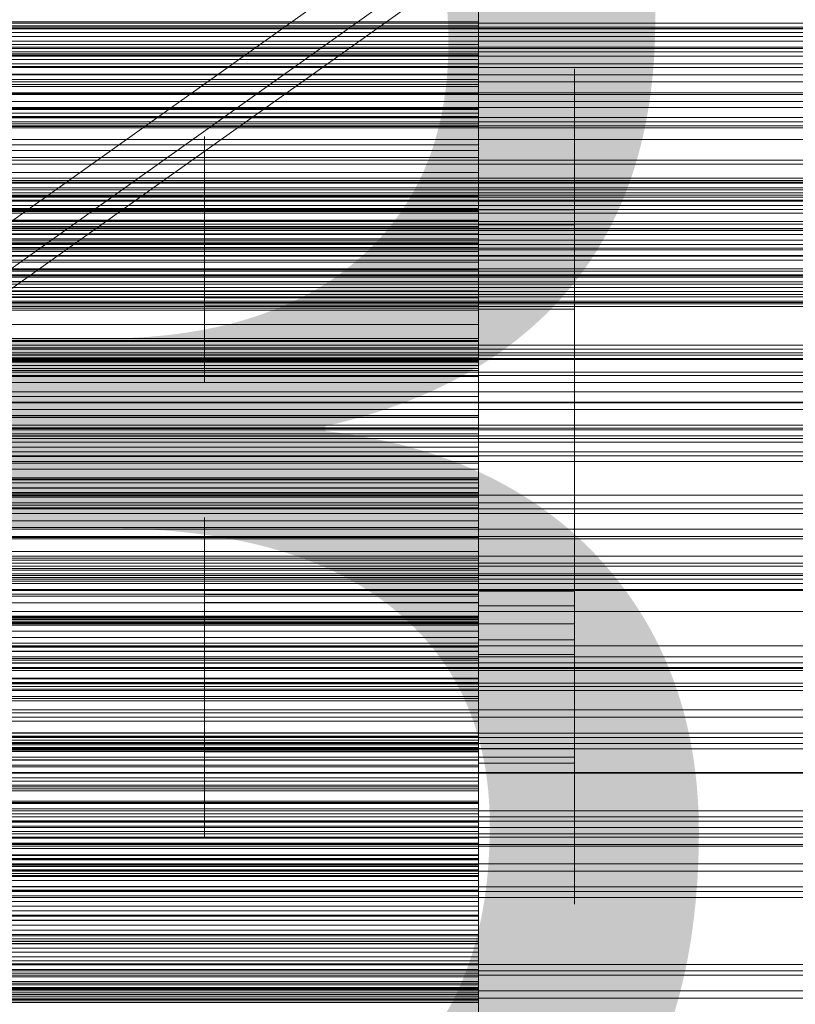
# Model space of a CAD drawing. Header units: millimetres. Extents: x -3490 to 61924, y -72580 to 6847.
# Tile 262 of 656: x 683 to 796, y -34456 to -34312. Entities that reach past the tile are written whole.
import ezdxf

# ---------------------------------------------------------------- set-up
doc = ezdxf.new("R2010")
doc.units = ezdxf.units.MM
for name, color, linetype, lineweight in [('COTAS_O', 1, 'Continuous', 0), ('COTAS_P', 1, 'Continuous', 0), ('frontal_briquetadora', 7, 'Continuous', 0), ('frontal_C03', 7, 'Continuous', 0), ('frontal_secador', 7, 'Continuous', 0), ('frontal_tolva', 7, 'Continuous', 0)]:
    doc.layers.add(name, color=color, linetype=linetype, lineweight=lineweight)
doc.dimstyles.new('R19_100', dxfattribs={"dimtxt": 250, "dimasz": 150, "dimexe": 150, "dimexo": 80, "dimgap": 100, "dimtad": 1, "dimtih": 1, "dimtoh": 1, "dimdsep": 46, "dimcen": 0.09, "dimadec": 0, "dimazin": 0, "dimtfac": 1, "dimtdec": 4, "dimtofl": 0, "dimtmove": 0, "dimatfit": 3, "dimfxl": 1, "dimtolj": 1, "dimtzin": 0, "dimarcsym": 0})

# ---------------------------------------------------------------- blocks, each defined once
blk = doc.blocks.new('DIM_R29_52')
at = {"layer": 'COTAS_P'}
for p, q in [((-1750, -34600), (-1600, -34555)), ((2600, -34600), (2450, -34555)), ((-1750, -35500), (-1750, -34600)), ((-1750, -34600), (2600, -34600)), ((-1750, -34600), (-1600, -34645)), ((2600, -34600), (2450, -34645)), ((2600, -35500), (2600, -34600))]:
    blk.add_line(p, q, dxfattribs=at)
blk.add_text('4350 P', height=250, dxfattribs=at).set_placement((425, -34500))
blk = doc.blocks.new('DIM_R29_57')
at = {"layer": 'COTAS_O'}
for p, q in [((-1725, -33700), (-1575, -33655)), ((1725, -33700), (1575, -33655)), ((-1725, -34400), (-1725, -33700)), ((-1725, -33700), (1725, -33700)), ((-1725, -33700), (-1575, -33745)), ((1725, -33700), (1575, -33745)), ((1725, -34400), (1725, -33700))]:
    blk.add_line(p, q, dxfattribs=at)
blk.add_text('3450 O', height=250, dxfattribs=at).set_placement((0, -33600))
blk = doc.blocks.new('DIM_R29_61')
at = {"layer": 'COTAS_O'}
for p, q in [((-650, -34200), (-500, -34155)), ((650, -34200), (500, -34155)), ((-650, -34900), (-650, -34200)), ((-650, -34200), (650, -34200)), ((-650, -34200), (-500, -34245)), ((650, -34200), (500, -34245)), ((650, -34900), (650, -34200))]:
    blk.add_line(p, q, dxfattribs=at)
blk.add_text('1300 O', height=250, dxfattribs=at).set_placement((0, -34100))

msp = doc.modelspace()

# ---------------------------------------------------------------- linework, layer by layer
at = {"layer": 'frontal_briquetadora'}
for p, q in [((750, -34294.119), (750, -34312.503)), ((750, -34298.521), (750, -34312.729)), ((750, -34298.691), (750, -34316.687)), ((750, -34298.812), (750, -34316.9)), ((750, -34306.096), (750, -34313.283)), ((750, -34307.771), (750, -34317.573)), ((750, -34325.125), (750, -34307.847)), ((750, -34322.166), (750, -34307.991)), ((750, -34325.382), (750, -34308.015)), ((750, -34316.01), (750, -34308.829)), ((750, -34313.327), (750, -34309.256)), ((750, -34310.522), (750, -34320.336)), ((750, -34311.057), (750, -34318.233)), ((550, -34312.729), (750, -34312.729)), ((550, -34313.283), (750, -34313.283)), ((550, -34313.327), (750, -34313.327)), ((750, -34312.312), (750, -34329.168)), ((750, -34312.503), (750, -34329.446)), ((750, -34312.729), (750, -34326.728)), ((750, -34313.283), (750, -34320.453)), ((750, -34317.381), (750, -34313.327)), ((550, -34316.01), (750, -34316.01)), ((750, -34329.883), (750, -34316.01)), ((550, -34317.381), (750, -34317.381)), ((750, -34317.573), (550, -34317.573)), ((750, -34316.687), (750, -34333.081)), ((750, -34316.9), (750, -34333.379)), ((750, -34331.49), (750, -34317.381)), ((750, -34317.573), (750, -34319.223)), ((550, -34318.233), (750, -34318.233)), ((750, -34319.223), (550, -34319.223)), ((750, -34318.233), (750, -34325.389)), ((750, -34319.223), (750, -34321.115)), ((750, -34320.336), (550, -34320.336)), ((550, -34320.453), (750, -34320.453)), ((750, -34323.398), (750, -34319.588)), ((750, -34319.588), (750, -34320.069)), ((750, -34320.069), (750, -34324.745)), ((750, -34320.336), (750, -34321.843)), ((750, -34320.453), (750, -34327.603)), ((764, -34323.398), (764, -34319.588)), ((764, -34319.588), (764, -34320.069)), ((764, -34320.069), (764, -34324.745)), ((750, -34321.115), (550, -34321.115)), ((750, -34321.843), (550, -34321.843)), ((550, -34322.166), (750, -34322.166)), ((750, -34321.115), (750, -34323.219)), ((750, -34321.843), (750, -34323.176)), ((750, -34336.269), (750, -34322.166)), ((750, -34323.176), (550, -34323.176)), ((750, -34323.219), (550, -34323.219)), ((750, -34323.176), (750, -34324.327)), ((750, -34323.219), (750, -34325.517)), ((750, -34330.745), (750, -34323.398)), ((764, -34330.745), (764, -34323.398)), ((750, -34324.327), (550, -34324.327)), ((750, -34324.327), (750, -34325.282)), ((750, -34324.745), (750, -34332.69)), ((764, -34324.745), (764, -34332.69)), ((750, -34325.282), (550, -34325.282)), ((550, -34325.389), (750, -34325.389)), ((750, -34325.517), (550, -34325.517)), ((750, -34326.024), (550, -34326.024)), ((750, -34340.477), (750, -34325.125)), ((750, -34325.282), (750, -34326.024)), ((750, -34340.813), (750, -34325.382)), ((750, -34325.389), (750, -34332.522)), ((750, -34325.517), (750, -34327.995)), ((750, -34326.024), (750, -34326.524)), ((750, -34330.3), (750, -34326.052)), ((764, -34330.3), (764, -34326.052)), ((750, -34326.524), (550, -34326.524)), ((550, -34326.728), (750, -34326.728)), ((550, -34327.603), (750, -34327.603)), ((750, -34326.524), (750, -34336.266)), ((750, -34326.728), (750, -34339.979)), ((750, -34327.603), (750, -34334.728)), ((750, -34327.995), (550, -34327.995)), ((750, -34327.995), (750, -34330.645)), ((750, -34331.108), (750, -34328.943)), ((750, -34328.943), (750, -34329.216)), ((750, -34329.168), (750, -34343.943)), ((750, -34329.216), (750, -34331.872)), ((550, -34329.883), (750, -34329.883)), ((750, -34330.645), (550, -34330.645)), ((710, -34331.513), (710, -34329.435)), ((710, -34329.435), (710, -34329.697)), ((710, -34329.697), (710, -34332.247)), ((750, -34331.513), (750, -34329.435)), ((750, -34329.435), (750, -34329.697)), ((750, -34329.446), (750, -34344.296)), ((750, -34329.697), (750, -34332.247)), ((750, -34342.887), (750, -34329.883)), ((750, -34337.955), (750, -34330.3)), ((750, -34330.645), (750, -34340.399)), ((750, -34340.172), (750, -34330.745)), ((764, -34337.955), (764, -34330.3)), ((764, -34340.172), (764, -34330.745)), ((550, -34331.49), (750, -34331.49)), ((710, -34335.52), (710, -34331.513)), ((750, -34335.281), (750, -34331.108)), ((750, -34345.662), (750, -34331.49)), ((750, -34335.52), (750, -34331.513)), ((750, -34331.872), (750, -34336.387)), ((750, -34335.722), (750, -34331.911)), ((750, -34331.911), (750, -34332.392)), ((764, -34335.722), (764, -34331.911)), ((764, -34331.911), (764, -34332.392)), ((550, -34332.522), (750, -34332.522)), ((710, -34332.247), (710, -34336.581)), ((750, -34332.247), (750, -34336.581)), ((750, -34332.392), (750, -34337.068)), ((750, -34332.522), (750, -34346.226)), ((750, -34332.69), (750, -34342.331)), ((750, -34333.081), (750, -34347.243)), ((750, -34333.379), (750, -34347.613)), ((764, -34332.392), (764, -34337.068)), ((764, -34332.69), (764, -34342.331)), ((550, -34334.728), (750, -34334.728)), ((750, -34334.728), (750, -34341.827)), ((750, -34336.266), (550, -34336.266)), ((710, -34340.662), (710, -34335.52)), ((710, -34338.118), (710, -34335.801)), ((750, -34340.638), (750, -34335.281)), ((750, -34337.727), (750, -34335.313)), ((750, -34340.662), (750, -34335.52)), ((750, -34343.068), (750, -34335.722)), ((750, -34338.118), (750, -34335.801)), ((750, -34336.266), (750, -34338.137)), ((750, -34349.756), (750, -34336.269)), ((750, -34336.387), (750, -34341.864)), ((764, -34343.068), (764, -34335.722)), ((710, -34336.581), (710, -34341.84)), ((750, -34336.581), (750, -34341.84)), ((750, -34337.068), (750, -34345.013)), ((750, -34342.076), (750, -34337.727)), ((750, -34347.5), (750, -34337.955)), ((764, -34337.068), (764, -34345.013)), ((764, -34347.5), (764, -34337.955)), ((750, -34338.137), (550, -34338.137)), ((710, -34342.293), (710, -34338.118)), ((750, -34342.293), (750, -34338.118)), ((750, -34338.137), (750, -34340.247)), ((520, -34340.638), (750, -34340.638)), ((550, -34339.979), (750, -34339.979)), ((750, -34340.247), (550, -34340.247)), ((750, -34340.399), (550, -34340.399)), ((750, -34340.662), (710, -34340.662)), ((710, -34345.921), (710, -34340.662)), ((750, -34339.979), (750, -34351.973)), ((764, -34340.172), (750, -34340.172)), ((750, -34349.812), (750, -34340.172)), ((750, -34340.247), (750, -34342.568)), ((750, -34340.399), (750, -34341.664)), ((750, -34353.313), (750, -34340.477)), ((750, -34346.115), (750, -34340.638)), ((750, -34345.921), (750, -34340.662)), ((750, -34353.714), (750, -34340.813)), ((764, -34349.812), (764, -34340.172)), ((520, -34341.864), (750, -34341.864)), ((750, -34341.664), (550, -34341.664)), ((550, -34341.827), (750, -34341.827)), ((710, -34343.836), (710, -34341.758)), ((710, -34341.758), (710, -34342.02)), ((750, -34341.84), (710, -34341.84)), ((710, -34341.84), (710, -34346.982)), ((710, -34342.02), (710, -34344.571)), ((750, -34343.431), (750, -34341.266)), ((750, -34341.266), (750, -34341.539)), ((750, -34341.539), (750, -34344.196)), ((750, -34341.664), (750, -34342.757)), ((750, -34343.836), (750, -34341.758)), ((750, -34341.758), (750, -34342.02)), ((750, -34341.827), (750, -34348.895)), ((750, -34341.84), (750, -34346.982)), ((750, -34341.864), (750, -34347.221)), ((750, -34342.02), (750, -34344.571)), ((750, -34347.5), (750, -34342.076)), ((750, -34342.568), (550, -34342.568)), ((750, -34342.757), (550, -34342.757)), ((550, -34342.887), (750, -34342.887)), ((750, -34343.667), (550, -34343.667)), ((710, -34347.5), (710, -34342.293)), ((750, -34347.5), (750, -34342.293)), ((764, -34342.331), (750, -34342.331)), ((750, -34342.331), (750, -34351.758)), ((750, -34342.568), (750, -34345.081)), ((750, -34342.757), (750, -34343.667)), ((750, -34354.521), (750, -34342.887)), ((750, -34352.495), (750, -34343.068)), ((750, -34347.605), (750, -34343.431)), ((750, -34343.667), (750, -34344.384)), ((764, -34342.331), (764, -34351.758)), ((764, -34352.495), (764, -34343.068)), ((750, -34344.384), (550, -34344.384)), ((750, -34344.888), (550, -34344.888)), ((750, -34345.081), (550, -34345.081)), ((750, -34345.152), (550, -34345.152)), ((710, -34347.843), (710, -34343.836)), ((710, -34344.571), (710, -34348.904)), ((750, -34347.843), (750, -34343.836)), ((750, -34343.943), (750, -34356.068)), ((750, -34344.196), (750, -34348.71)), ((750, -34344.296), (750, -34356.484)), ((750, -34344.384), (750, -34344.888)), ((750, -34344.571), (750, -34348.904)), ((750, -34344.888), (750, -34345.152)), ((750, -34345.013), (750, -34354.654)), ((750, -34345.081), (750, -34347.772)), ((750, -34345.152), (750, -34354.812)), ((764, -34345.013), (764, -34354.654)), ((550, -34345.662), (750, -34345.662)), ((550, -34346.226), (750, -34346.226)), ((710, -34350.255), (710, -34345.921)), ((750, -34359.353), (750, -34345.662)), ((750, -34350.255), (750, -34345.921)), ((750, -34350.63), (750, -34346.115)), ((750, -34346.226), (750, -34358.933)), ((520, -34347.5), (750, -34347.5)), ((750, -34347.772), (550, -34347.772)), ((710, -34346.982), (710, -34350.989)), ((750, -34347.5), (710, -34347.5)), ((710, -34347.5), (710, -34352.707)), ((710, -34352.985), (710, -34347.843)), ((750, -34346.982), (750, -34350.989)), ((750, -34347.221), (750, -34351.395)), ((750, -34347.243), (750, -34358.629)), ((750, -34347.5), (750, -34352.924)), ((764, -34347.5), (750, -34347.5)), ((750, -34347.5), (750, -34352.707)), ((750, -34347.5), (750, -34357.045)), ((750, -34352.961), (750, -34347.605)), ((750, -34347.613), (750, -34359.057)), ((750, -34347.772), (750, -34350.633)), ((750, -34352.985), (750, -34347.843)), ((764, -34347.5), (764, -34357.045)), ((550, -34348.895), (750, -34348.895)), ((710, -34348.904), (710, -34354.163)), ((750, -34348.71), (750, -34354.188)), ((750, -34348.895), (750, -34362.398)), ((750, -34348.904), (750, -34354.163)), ((550, -34349.756), (750, -34349.756)), ((750, -34350.633), (550, -34350.633)), ((710, -34352.805), (710, -34350.255)), ((750, -34362.109), (750, -34349.756)), ((750, -34357.758), (750, -34349.812)), ((750, -34352.805), (750, -34350.255)), ((750, -34353.287), (750, -34350.63)), ((750, -34350.633), (750, -34360.305)), ((764, -34357.758), (764, -34349.812)), ((550, -34351.973), (750, -34351.973)), ((710, -34350.989), (710, -34353.067)), ((750, -34350.989), (750, -34353.067)), ((750, -34351.395), (750, -34353.559)), ((750, -34351.758), (750, -34359.104)), ((750, -34351.973), (750, -34362.248)), ((764, -34351.758), (764, -34359.104)), ((520, -34352.961), (750, -34352.961)), ((710, -34352.707), (710, -34356.882)), ((710, -34353.067), (710, -34352.805)), ((750, -34352.985), (710, -34352.985)), ((710, -34358.244), (710, -34352.985)), ((764, -34352.495), (750, -34352.495)), ((750, -34362.136), (750, -34352.495)), ((750, -34352.707), (750, -34356.882)), ((750, -34353.067), (750, -34352.805)), ((750, -34352.924), (750, -34357.273)), ((750, -34358.439), (750, -34352.961)), ((750, -34358.244), (750, -34352.985)), ((750, -34353.559), (750, -34353.287)), ((750, -34363.139), (750, -34353.313)), ((750, -34363.591), (750, -34353.714)), ((764, -34362.136), (764, -34352.495)), ((520, -34354.188), (750, -34354.188)), ((550, -34354.521), (750, -34354.521)), ((750, -34354.812), (550, -34354.812)), ((750, -34354.163), (710, -34354.163)), ((710, -34354.163), (710, -34359.305)), ((750, -34354.163), (750, -34359.305)), ((750, -34354.188), (750, -34359.544)), ((750, -34364.34), (750, -34354.521)), ((764, -34354.654), (750, -34354.654)), ((750, -34354.654), (750, -34364.081)), ((750, -34354.812), (750, -34356.898)), ((764, -34354.654), (764, -34364.081)), ((750, -34356.068), (750, -34365.078)), ((750, -34356.484), (750, -34365.54)), ((750, -34356.898), (550, -34356.898)), ((710, -34356.882), (710, -34359.199)), ((750, -34356.882), (750, -34359.199)), ((750, -34356.898), (750, -34359.222)), ((750, -34357.045), (750, -34364.7)), ((750, -34357.273), (750, -34359.687)), ((750, -34362.433), (750, -34357.758)), ((764, -34357.045), (764, -34364.7)), ((764, -34362.433), (764, -34357.758)), ((550, -34358.933), (750, -34358.933)), ((750, -34359.222), (550, -34359.222)), ((550, -34359.353), (750, -34359.353)), ((710, -34362.578), (710, -34358.244)), ((710, -34359.305), (710, -34363.312)), ((750, -34362.578), (750, -34358.244)), ((750, -34362.953), (750, -34358.439)), ((750, -34358.629), (750, -34366.801)), ((750, -34358.933), (750, -34370.153)), ((750, -34359.057), (750, -34367.271)), ((750, -34359.104), (750, -34362.914)), ((750, -34359.222), (750, -34361.754)), ((750, -34359.305), (750, -34363.312)), ((750, -34372.036), (750, -34359.353)), ((764, -34359.104), (764, -34362.914)), ((750, -34360.305), (550, -34360.305)), ((750, -34359.544), (750, -34363.718)), ((750, -34360.305), (750, -34361.325)), ((750, -34361.325), (550, -34361.325)), ((750, -34361.754), (550, -34361.754)), ((550, -34362.109), (750, -34362.109)), ((750, -34362.174), (550, -34362.174)), ((550, -34362.248), (750, -34362.248)), ((550, -34362.398), (750, -34362.398)), ((750, -34361.325), (750, -34362.174)), ((750, -34361.754), (750, -34364.475)), ((750, -34372.854), (750, -34362.109)), ((750, -34370.081), (750, -34362.136)), ((750, -34362.174), (750, -34362.843)), ((750, -34362.248), (750, -34370.411)), ((750, -34362.398), (750, -34374.777)), ((764, -34370.081), (764, -34362.136)), ((750, -34362.843), (550, -34362.843)), ((750, -34363.318), (550, -34363.318)), ((750, -34363.583), (550, -34363.583)), ((750, -34363.611), (550, -34363.611)), ((710, -34365.128), (710, -34362.578)), ((710, -34363.312), (710, -34365.39)), ((750, -34362.914), (750, -34362.433)), ((750, -34365.128), (750, -34362.578)), ((750, -34362.843), (750, -34363.318)), ((750, -34365.61), (750, -34362.953)), ((750, -34369.578), (750, -34363.139)), ((750, -34363.312), (750, -34365.39)), ((750, -34363.318), (750, -34363.583)), ((750, -34363.583), (750, -34363.611)), ((750, -34370.063), (750, -34363.591)), ((750, -34363.611), (750, -34373.165)), ((750, -34363.718), (750, -34365.883)), ((764, -34362.914), (764, -34362.433)), ((550, -34364.34), (750, -34364.34)), ((750, -34364.475), (550, -34364.475)), ((710, -34365.39), (710, -34365.128)), ((750, -34364.081), (750, -34371.427)), ((750, -34371.965), (750, -34364.34)), ((750, -34364.475), (750, -34367.374)), ((750, -34364.7), (750, -34368.948)), ((750, -34365.078), (750, -34370.627)), ((750, -34365.39), (750, -34365.128)), ((764, -34364.081), (764, -34371.427)), ((764, -34364.7), (764, -34368.948)), ((750, -34365.54), (750, -34371.117)), ((750, -34365.883), (750, -34365.61)), ((750, -34367.374), (550, -34367.374)), ((750, -34366.801), (750, -34371.445)), ((750, -34367.271), (750, -34371.939)), ((750, -34367.374), (750, -34370.439)), ((750, -34372.383), (750, -34369.578)), ((550, -34370.153), (750, -34370.153)), ((550, -34370.411), (750, -34370.411)), ((750, -34370.439), (550, -34370.439)), ((750, -34372.882), (750, -34370.063)), ((750, -34374.757), (750, -34370.081)), ((750, -34370.153), (750, -34379.456)), ((750, -34370.411), (750, -34376.147)), ((750, -34370.439), (750, -34380.005)), ((750, -34370.627), (750, -34372.5)), ((764, -34374.757), (764, -34370.081)), ((550, -34371.965), (750, -34371.965)), ((550, -34372.036), (750, -34372.036)), ((750, -34371.117), (750, -34373)), ((750, -34371.427), (750, -34375.237)), ((750, -34371.445), (750, -34372.383)), ((750, -34371.939), (750, -34372.882)), ((750, -34377.104), (750, -34371.965)), ((750, -34383.225), (750, -34372.036)), ((764, -34371.427), (764, -34375.237)), ((550, -34372.854), (750, -34372.854)), ((750, -34373.165), (550, -34373.165)), ((750, -34381.578), (750, -34372.854)), ((750, -34373.165), (750, -34375.462)), ((550, -34374.777), (750, -34374.777)), ((750, -34375.237), (750, -34374.757)), ((750, -34374.777), (750, -34385.556)), ((750, -34379.012), (750, -34375.202)), ((750, -34375.202), (750, -34375.683)), ((764, -34375.237), (764, -34374.757)), ((764, -34379.012), (764, -34375.202)), ((764, -34375.202), (764, -34375.683)), ((750, -34375.462), (550, -34375.462)), ((550, -34376.147), (750, -34376.147)), ((750, -34375.462), (750, -34377.994)), ((750, -34375.683), (750, -34380.358)), ((750, -34376.147), (750, -34379.236)), ((764, -34375.683), (764, -34380.358)), ((550, -34377.104), (750, -34377.104)), ((750, -34377.994), (550, -34377.994)), ((750, -34379.559), (750, -34377.104)), ((750, -34377.994), (750, -34380.73)), ((550, -34379.236), (750, -34379.236)), ((550, -34379.456), (750, -34379.456)), ((550, -34379.559), (750, -34379.559)), ((750, -34386.358), (750, -34379.012)), ((750, -34383.373), (750, -34379.125)), ((750, -34379.236), (750, -34379.559)), ((750, -34379.456), (750, -34386.483)), ((764, -34386.358), (764, -34379.012)), ((764, -34383.373), (764, -34379.125)), ((750, -34380.005), (550, -34380.005)), ((750, -34380.73), (550, -34380.73)), ((750, -34380.778), (550, -34380.778)), ((750, -34380.005), (750, -34380.778)), ((750, -34380.358), (750, -34388.304)), ((750, -34380.73), (750, -34383.655)), ((750, -34380.778), (750, -34381.382)), ((764, -34380.358), (764, -34388.304)), ((750, -34381.382), (550, -34381.382)), ((550, -34381.578), (750, -34381.578)), ((750, -34381.806), (550, -34381.806)), ((750, -34381.857), (550, -34381.857)), ((750, -34382.04), (550, -34382.04)), ((750, -34382.066), (550, -34382.066)), ((750, -34381.382), (750, -34381.806)), ((750, -34387.945), (750, -34381.578)), ((750, -34381.806), (750, -34382.04)), ((750, -34382.066), (750, -34381.857)), ((750, -34381.857), (750, -34391.282)), ((750, -34382.04), (750, -34382.066)), ((750, -34386.127), (750, -34382.317)), ((750, -34382.317), (750, -34382.797)), ((764, -34386.127), (764, -34382.317)), ((764, -34382.317), (764, -34382.797)), ((550, -34383.225), (750, -34383.225)), ((750, -34383.655), (550, -34383.655)), ((750, -34382.797), (750, -34387.473)), ((750, -34392.488), (750, -34383.225)), ((750, -34391.028), (750, -34383.373)), ((750, -34383.655), (750, -34386.753)), ((764, -34382.797), (764, -34387.473)), ((764, -34391.028), (764, -34383.373)), ((710, -34387.127), (710, -34385.049)), ((710, -34385.049), (710, -34385.311)), ((710, -34385.311), (710, -34387.861)), ((750, -34386.721), (750, -34384.557)), ((750, -34384.557), (750, -34384.83)), ((750, -34384.83), (750, -34387.486)), ((750, -34387.127), (750, -34385.049)), ((750, -34385.049), (750, -34385.311)), ((750, -34385.311), (750, -34387.861)), ((550, -34385.556), (750, -34385.556)), ((550, -34386.483), (750, -34386.483)), ((750, -34386.753), (550, -34386.753)), ((750, -34385.556), (750, -34394.32)), ((750, -34393.473), (750, -34386.127)), ((750, -34395.786), (750, -34386.358)), ((750, -34386.483), (750, -34390.966)), ((750, -34390.895), (750, -34386.721)), ((750, -34386.753), (750, -34390.016)), ((764, -34393.473), (764, -34386.127)), ((764, -34395.786), (764, -34386.358)), ((550, -34387.945), (750, -34387.945)), ((710, -34391.134), (710, -34387.127)), ((710, -34387.861), (710, -34392.195)), ((750, -34391.134), (750, -34387.127)), ((750, -34387.473), (750, -34395.418)), ((750, -34387.486), (750, -34392.001)), ((750, -34387.861), (750, -34392.195)), ((750, -34391.711), (750, -34387.945)), ((764, -34387.473), (764, -34395.418)), ((710, -34391.192), (710, -34388.875)), ((750, -34388.304), (750, -34397.945)), ((750, -34390.801), (750, -34388.387)), ((750, -34391.192), (750, -34388.875)), ((764, -34388.304), (764, -34397.945)), ((750, -34390.016), (550, -34390.016)), ((550, -34390.966), (750, -34390.966)), ((710, -34396.276), (710, -34391.134)), ((750, -34390.016), (750, -34399.452)), ((750, -34395.15), (750, -34390.801)), ((750, -34396.252), (750, -34390.895)), ((750, -34390.966), (750, -34392.731)), ((750, -34400.574), (750, -34391.028)), ((750, -34396.276), (750, -34391.134)), ((764, -34400.574), (764, -34391.028)), ((750, -34391.282), (550, -34391.282)), ((550, -34391.711), (750, -34391.711)), ((550, -34392.488), (750, -34392.488)), ((710, -34395.367), (710, -34391.192)), ((710, -34394.242), (710, -34392.164)), ((710, -34392.164), (710, -34392.426)), ((710, -34392.195), (710, -34397.454)), ((710, -34392.426), (710, -34394.976)), ((750, -34395.367), (750, -34391.192)), ((750, -34391.282), (750, -34393.784)), ((750, -34393.836), (750, -34391.671)), ((750, -34391.671), (750, -34391.944)), ((750, -34392.731), (750, -34391.711)), ((750, -34391.944), (750, -34394.601)), ((750, -34392.001), (750, -34397.478)), ((750, -34394.242), (750, -34392.164)), ((750, -34392.164), (750, -34392.426)), ((750, -34392.195), (750, -34397.454)), ((750, -34392.426), (750, -34394.976)), ((750, -34399.471), (750, -34392.488)), ((550, -34392.731), (750, -34392.731)), ((750, -34393.784), (550, -34393.784)), ((750, -34402.9), (750, -34393.473)), ((750, -34393.784), (750, -34396.517)), ((750, -34398.01), (750, -34393.836)), ((764, -34402.9), (764, -34393.473)), ((550, -34394.32), (750, -34394.32)), ((710, -34398.249), (710, -34394.242)), ((710, -34394.976), (710, -34399.31)), ((710, -34400.574), (710, -34395.367)), ((750, -34398.249), (750, -34394.242)), ((750, -34394.32), (750, -34400.733)), ((750, -34394.601), (750, -34399.115)), ((750, -34394.976), (750, -34399.31)), ((750, -34400.574), (750, -34395.15)), ((750, -34400.574), (750, -34395.367)), ((750, -34395.418), (750, -34405.059)), ((764, -34395.418), (764, -34405.059)), ((520, -34396.252), (750, -34396.252)), ((750, -34396.517), (550, -34396.517)), ((750, -34396.276), (710, -34396.276)), ((710, -34401.535), (710, -34396.276)), ((764, -34395.786), (750, -34395.786)), ((750, -34405.426), (750, -34395.786)), ((750, -34401.729), (750, -34396.252)), ((750, -34401.535), (750, -34396.276)), ((750, -34396.517), (750, -34399.453)), ((764, -34405.426), (764, -34395.786)), ((520, -34397.478), (750, -34397.478)), ((750, -34397.454), (710, -34397.454)), ((710, -34397.454), (710, -34402.596)), ((710, -34403.391), (710, -34398.249)), ((750, -34397.454), (750, -34402.596)), ((750, -34397.478), (750, -34402.835)), ((764, -34397.945), (750, -34397.945)), ((750, -34397.945), (750, -34407.372)), ((750, -34403.366), (750, -34398.01)), ((750, -34401.973), (750, -34398.163)), ((750, -34398.163), (750, -34398.643)), ((750, -34403.391), (750, -34398.249)), ((764, -34397.945), (764, -34407.372)), ((764, -34401.973), (764, -34398.163)), ((764, -34398.163), (764, -34398.643)), ((750, -34399.452), (550, -34399.452)), ((550, -34399.471), (750, -34399.471)), ((550, -34399.621), (750, -34399.621)), ((710, -34399.31), (710, -34404.569)), ((750, -34402.8), (750, -34398.552)), ((750, -34398.643), (750, -34403.319)), ((750, -34399.115), (750, -34404.593)), ((750, -34399.31), (750, -34404.569)), ((750, -34399.452), (750, -34399.977)), ((750, -34399.453), (750, -34402.572)), ((750, -34403.905), (750, -34399.471)), ((750, -34399.621), (750, -34400.409)), ((750, -34401.617), (750, -34399.621)), ((764, -34402.8), (764, -34398.552)), ((764, -34398.643), (764, -34403.319)), ((520, -34400.574), (750, -34400.574)), ((750, -34399.845), (550, -34399.845)), ((750, -34399.977), (550, -34399.977)), ((750, -34400.29), (550, -34400.29)), ((750, -34400.333), (550, -34400.333)), ((550, -34400.409), (750, -34400.409)), ((750, -34400.504), (550, -34400.504)), ((750, -34400.512), (550, -34400.512)), ((550, -34400.733), (750, -34400.733)), ((750, -34400.574), (710, -34400.574)), ((710, -34400.574), (710, -34405.78)), ((750, -34400.29), (750, -34399.845)), ((750, -34399.845), (750, -34409.118)), ((750, -34399.977), (750, -34400.333)), ((750, -34400.504), (750, -34400.29)), ((750, -34400.333), (750, -34400.512)), ((750, -34400.409), (750, -34403.95)), ((750, -34400.574), (750, -34405.997)), ((764, -34400.574), (750, -34400.574)), ((750, -34400.574), (750, -34405.78)), ((750, -34400.574), (750, -34410.119)), ((750, -34400.733), (750, -34404.548)), ((764, -34400.574), (764, -34410.119)), ((550, -34401.617), (750, -34401.617)), ((750, -34402.572), (550, -34402.572)), ((710, -34405.869), (710, -34401.535)), ((710, -34402.596), (710, -34406.603)), ((750, -34405.869), (750, -34401.535)), ((750, -34406.32), (750, -34401.617)), ((750, -34406.244), (750, -34401.729)), ((750, -34409.319), (750, -34401.973)), ((750, -34402.572), (750, -34405.863)), ((750, -34402.596), (750, -34406.603)), ((764, -34409.319), (764, -34401.973)), ((520, -34403.366), (750, -34403.366)), ((550, -34403.905), (750, -34403.905)), ((550, -34403.95), (750, -34403.95)), ((750, -34403.391), (710, -34403.391)), ((710, -34408.65), (710, -34403.391)), ((750, -34410.455), (750, -34402.8)), ((750, -34402.835), (750, -34407.009)), ((764, -34402.9), (750, -34402.9)), ((750, -34412.541), (750, -34402.9)), ((750, -34403.319), (750, -34411.264)), ((750, -34408.844), (750, -34403.366)), ((750, -34408.65), (750, -34403.391)), ((750, -34405.619), (750, -34403.905)), ((750, -34403.95), (750, -34410.109)), ((764, -34410.455), (764, -34402.8)), ((764, -34412.541), (764, -34402.9)), ((764, -34403.319), (764, -34411.264)), ((520, -34404.593), (750, -34404.593)), ((550, -34404.548), (750, -34404.548)), ((750, -34404.569), (710, -34404.569)), ((710, -34404.569), (710, -34409.711)), ((750, -34404.548), (750, -34405.619)), ((750, -34404.569), (750, -34409.711)), ((750, -34404.593), (750, -34409.949)), ((764, -34405.059), (750, -34405.059)), ((750, -34405.059), (750, -34414.486)), ((750, -34413.372), (750, -34405.426)), ((764, -34405.059), (764, -34414.486)), ((764, -34413.372), (764, -34405.426)), ((550, -34405.619), (750, -34405.619)), ((750, -34405.863), (550, -34405.863)), ((550, -34406.32), (750, -34406.32)), ((710, -34405.78), (710, -34409.956)), ((710, -34408.419), (710, -34405.869)), ((710, -34406.603), (710, -34408.681)), ((750, -34405.78), (750, -34409.956)), ((750, -34405.863), (750, -34409.315)), ((750, -34408.419), (750, -34405.869)), ((750, -34405.997), (750, -34410.347)), ((750, -34408.9), (750, -34406.244)), ((750, -34413.548), (750, -34406.32)), ((750, -34406.603), (750, -34408.681)), ((710, -34410.088), (710, -34408.009)), ((710, -34408.009), (710, -34408.271)), ((710, -34408.271), (710, -34410.822)), ((710, -34410.618), (710, -34408.301)), ((750, -34407.009), (750, -34409.173)), ((750, -34407.372), (750, -34414.718)), ((750, -34409.682), (750, -34407.517)), ((750, -34407.517), (750, -34407.79)), ((750, -34407.79), (750, -34410.447)), ((750, -34410.227), (750, -34407.813)), ((750, -34410.088), (750, -34408.009)), ((750, -34408.009), (750, -34408.271)), ((750, -34408.271), (750, -34410.822)), ((750, -34410.618), (750, -34408.301)), ((764, -34407.372), (764, -34414.718)), ((550, -34408.499), (750, -34408.499)), ((550, -34408.59), (750, -34408.59)), ((750, -34409.118), (550, -34409.118)), ((750, -34409.315), (550, -34409.315)), ((710, -34408.681), (710, -34408.419)), ((710, -34412.983), (710, -34408.65)), ((710, -34409.711), (710, -34413.718)), ((750, -34408.681), (750, -34408.419)), ((750, -34408.499), (750, -34411.183)), ((750, -34408.59), (750, -34408.499)), ((750, -34411.452), (750, -34408.59)), ((750, -34412.983), (750, -34408.65)), ((750, -34413.359), (750, -34408.844)), ((750, -34409.173), (750, -34408.9)), ((750, -34409.118), (750, -34411.82)), ((750, -34409.315), (750, -34418.6)), ((750, -34418.746), (750, -34409.319)), ((750, -34413.856), (750, -34409.682)), ((750, -34409.711), (750, -34413.718)), ((764, -34418.746), (764, -34409.319)), ((550, -34410.109), (750, -34410.109)), ((550, -34411.183), (750, -34411.183)), ((710, -34409.956), (710, -34412.273)), ((710, -34414.095), (710, -34410.088)), ((710, -34414.793), (710, -34410.618)), ((710, -34410.822), (710, -34415.156)), ((750, -34409.949), (750, -34414.123)), ((750, -34409.956), (750, -34412.273)), ((750, -34414.095), (750, -34410.088)), ((750, -34410.109), (750, -34418.648)), ((750, -34410.119), (750, -34417.774)), ((750, -34414.576), (750, -34410.227)), ((750, -34410.347), (750, -34412.76)), ((750, -34410.447), (750, -34414.961)), ((750, -34420), (750, -34410.455)), ((750, -34414.793), (750, -34410.618)), ((750, -34410.822), (750, -34415.156)), ((750, -34411.183), (750, -34416.538)), ((764, -34410.119), (764, -34417.774)), ((764, -34420), (764, -34410.455)), ((550, -34411.452), (750, -34411.452)), ((750, -34411.82), (550, -34411.82)), ((750, -34411.264), (750, -34420.905)), ((750, -34416.974), (750, -34411.452)), ((750, -34411.82), (750, -34414.748)), ((750, -34420.486), (750, -34412.541)), ((764, -34411.264), (764, -34420.905)), ((764, -34420.486), (764, -34412.541)), ((550, -34413.548), (750, -34413.548)), ((710, -34415.534), (710, -34412.983)), ((710, -34413.718), (710, -34415.796)), ((710, -34419.237), (710, -34414.095)), ((750, -34415.534), (750, -34412.983)), ((750, -34416.015), (750, -34413.359)), ((750, -34418.047), (750, -34413.372)), ((750, -34423.026), (750, -34413.548)), ((750, -34413.718), (750, -34415.796)), ((750, -34419.212), (750, -34413.856)), ((750, -34419.237), (750, -34414.095)), ((764, -34418.047), (764, -34413.372)), ((750, -34414.748), (550, -34414.748)), ((710, -34420), (710, -34414.793)), ((710, -34415.156), (710, -34420.414)), ((710, -34415.796), (710, -34415.534)), ((750, -34414.123), (750, -34416.288)), ((750, -34414.486), (750, -34421.832)), ((750, -34420), (750, -34414.576)), ((750, -34414.718), (750, -34418.528)), ((750, -34414.748), (750, -34417.875)), ((750, -34420), (750, -34414.793)), ((750, -34414.961), (750, -34420.439)), ((750, -34415.156), (750, -34420.414)), ((750, -34415.796), (750, -34415.534)), ((764, -34414.486), (764, -34421.832)), ((764, -34414.718), (764, -34418.528)), ((550, -34416.449), (750, -34416.449)), ((550, -34416.538), (750, -34416.538)), ((550, -34416.974), (750, -34416.974)), ((750, -34416.288), (750, -34416.015)), ((750, -34416.449), (750, -34417.056)), ((750, -34418.624), (750, -34416.449)), ((750, -34416.538), (750, -34424.359)), ((750, -34424.945), (750, -34416.974)), ((550, -34417.056), (750, -34417.056)), ((750, -34417.532), (550, -34417.532)), ((750, -34417.875), (550, -34417.875)), ((750, -34418.213), (550, -34418.213)), ((750, -34417.056), (750, -34420.421)), ((750, -34418.213), (750, -34417.532)), ((750, -34417.532), (750, -34426.632)), ((750, -34417.774), (750, -34422.022)), ((750, -34417.875), (750, -34421.182)), ((750, -34418.528), (750, -34418.047)), ((750, -34418.665), (750, -34418.213)), ((764, -34417.774), (764, -34422.022)), ((764, -34418.528), (764, -34418.047)), ((520, -34419.212), (750, -34419.212)), ((750, -34418.6), (550, -34418.6)), ((550, -34418.624), (750, -34418.624)), ((550, -34418.648), (750, -34418.648)), ((750, -34418.665), (550, -34418.665)), ((750, -34418.874), (550, -34418.874)), ((750, -34418.916), (550, -34418.916)), ((750, -34418.982), (550, -34418.982)), ((750, -34419.237), (710, -34419.237)), ((710, -34424.495), (710, -34419.237)), ((750, -34418.6), (750, -34418.874)), ((750, -34423.497), (750, -34418.624)), ((750, -34418.648), (750, -34421.417)), ((750, -34418.916), (750, -34418.665)), ((764, -34418.746), (750, -34418.746)), ((750, -34428.387), (750, -34418.746)), ((750, -34418.874), (750, -34418.982)), ((750, -34418.982), (750, -34418.916)), ((750, -34424.69), (750, -34419.212)), ((750, -34424.495), (750, -34419.237)), ((764, -34428.387), (764, -34418.746)), ((520, -34420), (750, -34420)), ((520, -34420.439), (750, -34420.439)), ((550, -34420.421), (750, -34420.421)), ((750, -34421.182), (550, -34421.182)), ((750, -34420), (710, -34420)), ((710, -34420), (710, -34425.207)), ((750, -34420.414), (710, -34420.414)), ((710, -34420.414), (710, -34425.556)), ((750, -34420), (750, -34425.424)), ((764, -34420), (750, -34420)), ((750, -34420), (750, -34425.207)), ((750, -34420), (750, -34429.545)), ((750, -34420.414), (750, -34425.556)), ((750, -34420.421), (750, -34426.416)), ((750, -34420.439), (750, -34425.795)), ((750, -34425.162), (750, -34420.486)), ((764, -34420.905), (750, -34420.905)), ((750, -34420.905), (750, -34430.332)), ((750, -34421.182), (750, -34424.657)), ((764, -34420), (764, -34429.545)), ((764, -34425.162), (764, -34420.486)), ((764, -34420.905), (764, -34430.332)), ((550, -34421.417), (750, -34421.417)), ((750, -34421.417), (750, -34424.121)), ((750, -34421.832), (750, -34425.643)), ((764, -34421.832), (764, -34425.643)), ((550, -34423.026), (750, -34423.026)), ((550, -34423.497), (750, -34423.497)), ((550, -34424.121), (750, -34424.121)), ((750, -34434.387), (750, -34423.026)), ((750, -34430.882), (750, -34423.497)), ((750, -34424.121), (750, -34426.757)), ((550, -34424.359), (750, -34424.359)), ((750, -34424.657), (550, -34424.657)), ((550, -34424.945), (750, -34424.945)), ((710, -34428.829), (710, -34424.495)), ((710, -34425.207), (710, -34429.382)), ((710, -34425.556), (710, -34429.563)), ((750, -34424.359), (750, -34434.344)), ((750, -34428.829), (750, -34424.495)), ((750, -34424.657), (750, -34428.29)), ((750, -34429.204), (750, -34424.69)), ((750, -34427.56), (750, -34424.945)), ((750, -34425.643), (750, -34425.162)), ((750, -34425.207), (750, -34429.382)), ((750, -34425.424), (750, -34429.773)), ((750, -34425.556), (750, -34429.563)), ((764, -34425.643), (764, -34425.162)), ((550, -34426.416), (750, -34426.416)), ((750, -34426.632), (550, -34426.632)), ((550, -34426.757), (750, -34426.757)), ((750, -34425.795), (750, -34429.969)), ((750, -34426.416), (750, -34434.809)), ((750, -34426.632), (750, -34429.526)), ((750, -34426.757), (750, -34429.325)), ((550, -34427.56), (750, -34427.56)), ((750, -34428.29), (550, -34428.29)), ((750, -34430.107), (750, -34427.56)), ((750, -34428.29), (750, -34437.401)), ((750, -34436.332), (750, -34428.387)), ((764, -34436.332), (764, -34428.387)), ((550, -34429.325), (750, -34429.325)), ((750, -34429.526), (550, -34429.526)), ((710, -34431.379), (710, -34428.829)), ((710, -34429.382), (710, -34431.699)), ((710, -34429.563), (710, -34431.641)), ((750, -34431.379), (750, -34428.829)), ((750, -34431.861), (750, -34429.204)), ((750, -34429.325), (750, -34431.823)), ((750, -34429.382), (750, -34431.699)), ((750, -34429.526), (750, -34432.642)), ((750, -34429.545), (750, -34437.2)), ((750, -34429.563), (750, -34431.641)), ((750, -34429.773), (750, -34432.187)), ((764, -34429.545), (764, -34437.2)), ((550, -34430.107), (750, -34430.107)), ((550, -34430.882), (750, -34430.882)), ((750, -34429.969), (750, -34432.134)), ((750, -34432.583), (750, -34430.107)), ((750, -34430.332), (750, -34437.678)), ((750, -34433.336), (750, -34430.882)), ((764, -34430.332), (764, -34437.678)), ((550, -34431.823), (750, -34431.823)), ((550, -34432.583), (750, -34432.583)), ((750, -34432.642), (550, -34432.642)), ((710, -34431.641), (710, -34431.379)), ((750, -34431.641), (750, -34431.379)), ((750, -34431.823), (750, -34434.25)), ((750, -34432.134), (750, -34431.861)), ((750, -34434.988), (750, -34432.583)), ((750, -34432.642), (750, -34435.953)), ((550, -34433.336), (750, -34433.336)), ((750, -34435.719), (750, -34433.336)), ((550, -34434.25), (750, -34434.25)), ((550, -34434.344), (750, -34434.344)), ((550, -34434.387), (750, -34434.387)), ((550, -34434.809), (750, -34434.809)), ((750, -34434.876), (550, -34434.876)), ((550, -34434.988), (750, -34434.988)), ((750, -34434.25), (750, -34436.605)), ((750, -34434.344), (750, -34446.111)), ((750, -34447.196), (750, -34434.387)), ((750, -34434.809), (750, -34445.279)), ((750, -34435.79), (750, -34434.876)), ((750, -34434.876), (750, -34443.78)), ((750, -34437.321), (750, -34434.988)), ((550, -34435.719), (750, -34435.719)), ((750, -34435.79), (550, -34435.79)), ((750, -34435.953), (550, -34435.953)), ((750, -34436.481), (550, -34436.481)), ((550, -34436.605), (750, -34436.605)), ((750, -34436.973), (550, -34436.973)), ((750, -34438.029), (750, -34435.719)), ((750, -34436.481), (750, -34435.79)), ((750, -34435.953), (750, -34439.44)), ((750, -34441.008), (750, -34436.332)), ((750, -34436.973), (750, -34436.481)), ((750, -34436.605), (750, -34438.887)), ((750, -34437.284), (750, -34436.973)), ((764, -34441.008), (764, -34436.332)), ((750, -34437.284), (550, -34437.284)), ((550, -34437.321), (750, -34437.321)), ((750, -34437.401), (550, -34437.401)), ((750, -34437.424), (550, -34437.424)), ((550, -34438.029), (750, -34438.029)), ((750, -34437.2), (750, -34441.448)), ((750, -34437.424), (750, -34437.284)), ((750, -34439.58), (750, -34437.321)), ((750, -34437.401), (750, -34437.424)), ((750, -34437.678), (750, -34441.488)), ((750, -34440.265), (750, -34438.029)), ((764, -34437.2), (764, -34441.448)), ((764, -34437.678), (764, -34441.488)), ((550, -34438.887), (750, -34438.887)), ((750, -34439.44), (550, -34439.44)), ((550, -34439.58), (750, -34439.58)), ((750, -34438.887), (750, -34441.096)), ((750, -34439.44), (750, -34443.091)), ((750, -34441.765), (750, -34439.58)), ((550, -34440.265), (750, -34440.265)), ((550, -34441.096), (750, -34441.096)), ((750, -34442.427), (750, -34440.265)), ((750, -34441.488), (750, -34441.008)), ((750, -34441.096), (750, -34443.229)), ((764, -34441.488), (764, -34441.008)), ((550, -34441.765), (750, -34441.765)), ((550, -34442.427), (750, -34442.427)), ((750, -34443.875), (750, -34441.765)), ((750, -34444.514), (750, -34442.427)), ((750, -34443.091), (550, -34443.091)), ((550, -34443.229), (750, -34443.229)), ((750, -34443.78), (550, -34443.78)), ((550, -34443.875), (750, -34443.875)), ((750, -34443.091), (750, -34446.897)), ((750, -34443.229), (750, -34445.286)), ((750, -34443.78), (750, -34446.86)), ((750, -34445.909), (750, -34443.875)), ((550, -34444.514), (750, -34444.514)), ((550, -34445.279), (750, -34445.279)), ((550, -34445.286), (750, -34445.286)), ((750, -34446.523), (750, -34444.514)), ((750, -34445.279), (750, -34457.423)), ((750, -34445.286), (750, -34447.267)), ((550, -34445.909), (750, -34445.909)), ((550, -34446.111), (750, -34446.111)), ((550, -34446.523), (750, -34446.523)), ((750, -34446.86), (550, -34446.86)), ((750, -34446.897), (550, -34446.897)), ((750, -34447.865), (750, -34445.909)), ((750, -34446.111), (750, -34459.207)), ((750, -34448.456), (750, -34446.523)), ((750, -34446.86), (750, -34450.157)), ((750, -34446.897), (750, -34455.811)), ((550, -34447.196), (750, -34447.196)), ((550, -34447.267), (750, -34447.267)), ((550, -34447.865), (750, -34447.865)), ((550, -34448.456), (750, -34448.456)), ((750, -34460.96), (750, -34447.196)), ((750, -34447.267), (750, -34449.169)), ((750, -34449.743), (750, -34447.865)), ((750, -34450.31), (750, -34448.456)), ((550, -34449.169), (750, -34449.169)), ((550, -34449.743), (750, -34449.743)), ((750, -34449.169), (750, -34450.993)), ((750, -34451.543), (750, -34449.743)), ((750, -34450.157), (550, -34450.157)), ((550, -34450.31), (750, -34450.31)), ((550, -34450.993), (750, -34450.993)), ((750, -34450.157), (750, -34453.643)), ((750, -34452.084), (750, -34450.31)), ((750, -34450.993), (750, -34452.738)), ((550, -34451.543), (750, -34451.543)), ((750, -34451.835), (550, -34451.835)), ((550, -34452.084), (750, -34452.084)), ((550, -34452.738), (750, -34452.738)), ((750, -34453.263), (750, -34451.543)), ((750, -34452.98), (750, -34451.835)), ((750, -34451.835), (750, -34460.521)), ((750, -34453.779), (750, -34452.084)), ((750, -34452.738), (750, -34454.402)), ((750, -34452.98), (550, -34452.98)), ((550, -34453.263), (750, -34453.263)), ((750, -34453.643), (550, -34453.643)), ((550, -34453.779), (750, -34453.779)), ((750, -34453.907), (550, -34453.907)), ((750, -34453.907), (750, -34452.98)), ((750, -34454.902), (750, -34453.263)), ((750, -34453.643), (750, -34457.302)), ((750, -34455.393), (750, -34453.779)), ((750, -34454.64), (750, -34453.907)), ((550, -34454.402), (750, -34454.402)), ((750, -34454.64), (550, -34454.64)), ((550, -34454.902), (750, -34454.902)), ((750, -34455.196), (550, -34455.196)), ((550, -34455.393), (750, -34455.393)), ((750, -34455.583), (550, -34455.583)), ((750, -34454.402), (750, -34461.227)), ((750, -34455.196), (750, -34454.64)), ((750, -34456.46), (750, -34454.902)), ((750, -34455.583), (750, -34455.196)), ((750, -34456.926), (750, -34455.393)), ((750, -34455.811), (750, -34455.583)), ((750, -34455.811), (550, -34455.811))]:
    msp.add_line(p, q, dxfattribs=at)
at = {"layer": 'frontal_C03'}
for p, q in [((-1250, -34312.901), (1250, -34312.901)), ((-1250, -34313.698), (1250, -34313.698)), ((-1250, -34314.283), (1250, -34314.283)), ((1250, -34315.55), (-1250, -34315.55)), ((1250, -34316.431), (-1250, -34316.431)), ((-1250, -34316.621), (1250, -34316.621)), ((1250, -34317.085), (-1250, -34317.085)), ((-1250, -34317.75), (1250, -34317.75)), ((1250, -34319.392), (-1250, -34319.392)), ((-1250, -34320.45), (1250, -34320.45)), ((-1250, -34321.469), (1250, -34321.469)), ((-1250, -34323.066), (1250, -34323.066)), ((1250, -34323.302), (-1250, -34323.302)), ((1250, -34324.359), (-1250, -34324.359)), ((1250, -34326.667), (-1250, -34326.667)), ((1250, -34327.32), (-1250, -34327.32)), ((-1250, -34327.913), (1250, -34327.913)), ((1250, -34328.201), (-1250, -34328.201)), ((-1250, -34329.869), (1250, -34329.869)), ((-1268, -34335.887), (1268, -34335.887)), ((-1268, -34336.111), (1268, -34336.111)), ((-1268, -34336.275), (1268, -34336.275)), ((-1250, -34335.513), (1250, -34335.513)), ((-1268, -34336.933), (1268, -34336.933)), ((-1268, -34337.25), (1268, -34337.25)), ((1250, -34337.695), (-1250, -34337.695)), ((-1268, -34338.296), (1268, -34338.296)), ((-1268, -34338.746), (1268, -34338.746)), ((1250, -34338.008), (-1250, -34338.008)), ((1250, -34338.889), (-1250, -34338.889)), ((-1268, -34340.109), (1268, -34340.109)), ((-1268, -34340.659), (1268, -34340.659)), ((1250, -34339.543), (-1250, -34339.543)), ((-1268, -34342.246), (1268, -34342.246)), ((1250, -34341.85), (-1250, -34341.85)), ((1268, -34342.86), (-1268, -34342.86)), ((-1250, -34342.907), (1250, -34342.907)), ((1530, -34343.773), (-1530, -34343.773)), ((-1268, -34344.563), (1268, -34344.563)), ((-1250, -34343.752), (1250, -34343.752)), ((-1268, -34345.199), (1268, -34345.199)), ((1250, -34345.759), (-1250, -34345.759)), ((-1250, -34346.01), (1250, -34346.01)), ((-1268, -34346.902), (1268, -34346.902)), ((-1268, -34347.516), (1268, -34347.516)), ((1250, -34346.817), (-1250, -34346.817)), ((1530, -34348.773), (-1530, -34348.773)), ((-1268, -34349.103), (1268, -34349.103)), ((1250, -34349.124), (-1250, -34349.124)), ((-1268, -34349.653), (1268, -34349.653)), ((1250, -34349.778), (-1250, -34349.778)), ((1250, -34350.659), (-1250, -34350.659)), ((-1268, -34351.016), (1268, -34351.016)), ((-1268, -34351.466), (1268, -34351.466)), ((-1250, -34352.067), (1250, -34352.067)), ((-1268, -34352.512), (1268, -34352.512)), ((-1268, -34352.829), (1268, -34352.829)), ((-1268, -34353.487), (1268, -34353.487)), ((-1268, -34353.651), (1268, -34353.651)), ((-1268, -34353.875), (1268, -34353.875)), ((-1250, -34354.249), (1250, -34354.249)), ((-1250, -34359.893), (1250, -34359.893)), ((1250, -34360.465), (-1250, -34360.465)), ((1250, -34361.347), (-1250, -34361.347)), ((-1250, -34361.849), (1250, -34361.849)), ((1250, -34362), (-1250, -34362)), ((1250, -34364.308), (-1250, -34364.308)), ((-1250, -34365.365), (1250, -34365.365)), ((-1250, -34366.696), (1250, -34366.696)), ((1250, -34368.217), (-1250, -34368.217)), ((-1250, -34368.293), (1250, -34368.293)), ((1250, -34369.274), (-1250, -34369.274)), ((1250, -34371.582), (-1250, -34371.582)), ((-1250, -34372.012), (1250, -34372.012)), ((1250, -34372.235), (-1250, -34372.235)), ((1250, -34373.117), (-1250, -34373.117)), ((-1250, -34373.141), (1250, -34373.141)), ((-1250, -34375.479), (1250, -34375.479)), ((-1250, -34376.064), (1250, -34376.064)), ((-1250, -34376.861), (1250, -34376.861)), ((1250, -34382.923), (-1250, -34382.923)), ((1250, -34383.804), (-1250, -34383.804)), ((1250, -34384.458), (-1250, -34384.458)), ((1250, -34386.765), (-1250, -34386.765)), ((-1250, -34387.823), (1250, -34387.823)), ((1250, -34390.675), (-1250, -34390.675)), ((1250, -34391.732), (-1250, -34391.732)), ((1250, -34394.039), (-1250, -34394.039)), ((1250, -34394.693), (-1250, -34394.693)), ((-1500, -34395.695), (1500, -34395.695)), ((1250, -34395.574), (-1250, -34395.574)), ((1530, -34398.773), (-1530, -34398.773)), ((1530, -34403.773), (-1530, -34403.773)), ((1250, -34405.381), (-1250, -34405.381)), ((1250, -34406.262), (-1250, -34406.262)), ((1250, -34406.915), (-1250, -34406.915)), ((1500, -34407.104), (-1500, -34407.104)), ((1500, -34407.389), (-1500, -34407.389)), ((1250, -34409.223), (-1250, -34409.223)), ((-1250, -34410.28), (1250, -34410.28)), ((1250, -34413.132), (-1250, -34413.132)), ((1250, -34414.19), (-1250, -34414.19)), ((1250, -34416.497), (-1250, -34416.497)), ((1250, -34417.151), (-1250, -34417.151)), ((1250, -34418.032), (-1250, -34418.032)), ((-1500, -34418.797), (1500, -34418.797)), ((-1500, -34422.245), (1500, -34422.245)), ((1250, -34427.838), (-1250, -34427.838)), ((1250, -34428.72), (-1250, -34428.72)), ((1250, -34429.373), (-1250, -34429.373)), ((1500, -34431.228), (-1500, -34431.228)), ((1250, -34431.68), (-1250, -34431.68)), ((-1250, -34432.738), (1250, -34432.738)), ((1250, -34435.59), (-1250, -34435.59)), ((1250, -34436.647), (-1250, -34436.647)), ((1250, -34438.955), (-1250, -34438.955)), ((1250, -34439.608), (-1250, -34439.608)), ((1250, -34440.49), (-1250, -34440.49)), ((1250, -34450.296), (-1250, -34450.296)), ((1250, -34451.177), (-1250, -34451.177)), ((1250, -34451.831), (-1250, -34451.831)), ((1250, -34454.138), (-1250, -34454.138)), ((-1250, -34455.195), (1250, -34455.195))]:
    msp.add_line(p, q, dxfattribs=at)
at = {"layer": 'frontal_secador'}
for p, q in [((1360, -34313.5), (-1360, -34313.5)), ((1360, -34314.863), (-1360, -34314.863)), ((1250, -34313.75), (-1250, -34313.75)), ((1360, -34318.859), (-1360, -34318.859)), ((1360, -34325.216), (-1360, -34325.216)), ((1360, -34333.5), (-1360, -34333.5)), ((1250, -34332.924), (-1250, -34332.924)), ((1360, -34343.147), (-1360, -34343.147)), ((-1360, -34353.5), (1360, -34353.5)), ((-1250, -34353.5), (1250, -34353.5)), ((1360, -34363.853), (-1360, -34363.853)), ((1360, -34373.5), (-1360, -34373.5)), ((1250, -34374.076), (-1250, -34374.076)), ((1360, -34381.784), (-1360, -34381.784)), ((1360, -34388.141), (-1360, -34388.141)), ((1360, -34392.137), (-1360, -34392.137)), ((1360, -34393.5), (-1360, -34393.5)), ((1250, -34393.25), (-1250, -34393.25)), ((1250, -34409.715), (-1250, -34409.715)), ((1250, -34422.349), (-1250, -34422.349)), ((1250, -34430.291), (-1250, -34430.291)), ((1250, -34433), (-1250, -34433))]:
    msp.add_line(p, q, dxfattribs=at)
at = {"layer": 'frontal_tolva'}
for p, q in [((1725, -33600), (600, -34400)), ((604.636, -34406.52), (1729.636, -33606.52)), ((600, -34406.849), (1725, -33606.849)), ((-1821.5, -34350), (1821.5, -34350)), ((-1821.5, -34361), (1821.5, -34361))]:
    msp.add_line(p, q, dxfattribs=at)

# ---------------------------------------------------------------- dimensions: what is measured, and where the dimension line sits
at = {"layer": 'COTAS_O'}
for p1, p2, picture, middle in [((-1725, -34400), (1725, -34400), 'DIM_R29_57', (0, -33700)), ((-650, -34900), (650, -34900), 'DIM_R29_61', (0, -34200))]:
    dim = msp.add_aligned_dim(p1=p1, p2=p2, distance=700, text='<> O', dimstyle='R19_100', dxfattribs=at)
    dim.commit()
    dim.dimension.update_dxf_attribs({"geometry": picture, "text_midpoint": middle})
at = {"layer": 'COTAS_P'}
dim = msp.add_aligned_dim(p1=(-1750, -35500), p2=(2600, -35500), distance=900, text='<> P', dimstyle='R19_100', dxfattribs=at)
dim.commit()
dim.dimension.update_dxf_attribs({"geometry": 'DIM_R29_52', "text_midpoint": (425, -34600)})

doc.saveas('drawing.dxf')
